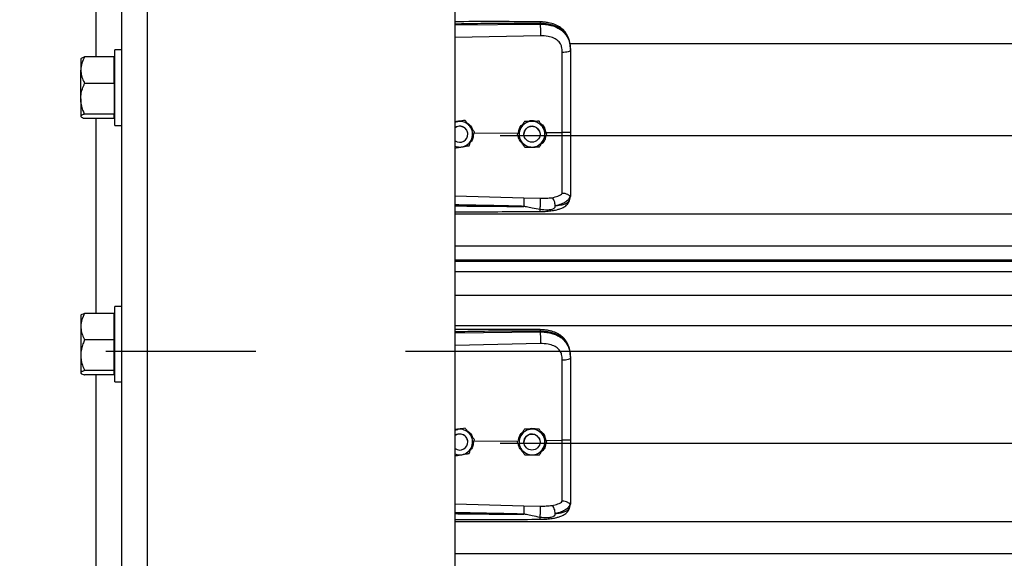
# Model space of a CAD drawing. Header units: inches. Extents: x 170 to 284, y 215 to 248.
# Tile 540 of 656: x 202.21 to 202.867, y 241.014 to 241.373. Entities that reach past the tile are written whole.
import ezdxf

# ---------------------------------------------------------------- set-up
doc = ezdxf.new("R2010")
doc.units = ezdxf.units.IN
doc.header["$LTSCALE"] = 0.25
doc.header["$MEASUREMENT"] = 0
doc.linetypes.add('CENTER', pattern=[2, 1.25, -0.25, 0.25, -0.25])
doc.layers.add('LH FRONT OF HOOD', color=7, linetype='Continuous')
doc.layers.add('SECTION CUTS', color=6, linetype='CENTER')

msp = doc.modelspace()

# ---------------------------------------------------------------- linework, layer by layer
at = {"layer": 'LH FRONT OF HOOD'}
for p, q in [((202.27776, 239.82111), (202.27776, 244.08159)), ((202.29488, 239.82111), (202.29488, 244.03279)), ((202.50032, 239.82111), (202.50032, 244.02156)), ((202.26064, 241.34827), (202.26064, 241.47839)), ((202.50032, 241.36962), (202.55717, 241.37015)), ((202.55717, 241.37015), (202.55717, 241.37057)), ((202.55727, 241.36237), (202.50032, 241.36116)), ((202.27776, 241.35288), (202.27317, 241.35288)), ((202.27317, 241.30258), (202.27317, 241.35288)), ((202.57687, 241.35729), (206.45609, 241.35729)), ((202.57737, 241.35323), (202.57737, 241.35274)), ((202.25059, 241.34721), (202.2504, 241.34699)), ((202.2504, 241.34699), (202.2504, 241.33945)), ((202.27262, 241.34827), (202.25297, 241.34827)), ((202.27262, 241.33945), (202.27262, 241.34827)), ((202.27317, 241.34699), (202.27262, 241.34699)), ((202.2504, 241.32035), (202.2504, 241.33945)), ((202.27262, 241.33062), (202.27262, 241.33945)), ((202.27262, 241.33062), (202.25297, 241.33062)), ((202.27262, 241.33062), (202.27262, 241.32035)), ((202.2504, 241.32035), (202.2504, 241.30863)), ((202.27262, 241.32035), (202.27262, 241.31008)), ((202.2504, 241.30863), (202.2504, 241.30847)), ((202.2504, 241.30847), (202.25059, 241.30825)), ((202.27262, 241.31008), (202.25297, 241.31008)), ((202.27262, 241.30719), (202.25297, 241.30719)), ((202.26064, 241.17707), (202.26064, 241.30719)), ((202.27262, 241.30863), (202.27262, 241.31008)), ((202.27262, 241.30719), (202.27262, 241.30863)), ((202.27262, 241.30847), (202.27317, 241.30847)), ((202.5021, 241.30509), (202.50032, 241.3048)), ((202.50698, 241.30589), (202.50605, 241.30573)), ((202.50698, 241.30588), (202.50698, 241.30589)), ((202.54662, 241.30513), (202.54662, 241.30513)), ((202.5565, 241.30527), (202.5565, 241.30528)), ((202.27317, 241.30258), (202.27776, 241.30258)), ((202.50882, 241.29664), (202.50882, 241.29664)), ((202.51286, 241.29725), (202.54256, 241.29753)), ((202.51323, 241.29823), (202.51323, 241.29823)), ((202.53049, 241.2959), (206.50248, 241.2959)), ((202.5418, 241.29649), (202.5418, 241.29649)), ((202.54634, 241.29664), (202.54634, 241.29664)), ((202.55704, 241.29664), (202.55704, 241.29664)), ((202.561, 241.29771), (202.57191, 241.29781)), ((202.56157, 241.29679), (202.56157, 241.29679)), ((202.50032, 241.25548), (202.54626, 241.25415)), ((202.54626, 241.25415), (202.55725, 241.25389)), ((202.57703, 241.25318), (202.57737, 241.25516)), ((202.57737, 241.25569), (202.57737, 241.25516)), ((202.50032, 241.24351), (206.53264, 241.24351)), ((202.50032, 241.22213), (206.53264, 241.22213)), ((206.53264, 241.21265), (202.50032, 241.21265)), ((202.50032, 241.21201), (206.53264, 241.21201)), ((202.50032, 241.20499), (206.53264, 241.20499)), ((202.50032, 241.18931), (206.53264, 241.18931)), ((202.27776, 241.18167), (202.27317, 241.18167)), ((202.27317, 241.13137), (202.27317, 241.18167)), ((202.25059, 241.17601), (202.2504, 241.17578)), ((202.2504, 241.17578), (202.2504, 241.16824)), ((202.27262, 241.17707), (202.25297, 241.17707)), ((202.27262, 241.16824), (202.27262, 241.17707)), ((202.27317, 241.17578), (202.27262, 241.17578)), ((202.2504, 241.16824), (202.2504, 241.14915)), ((202.27262, 241.15942), (202.27262, 241.16824)), ((202.50032, 241.16892), (206.53264, 241.16892)), ((202.50032, 241.16417), (202.55717, 241.16471)), ((202.55717, 241.16471), (202.55717, 241.16512)), ((202.27262, 241.15942), (202.25297, 241.15942)), ((202.27262, 241.14915), (202.27262, 241.15942)), ((202.55727, 241.15692), (202.50032, 241.15571)), ((202.2504, 241.14915), (202.2504, 241.13743)), ((202.27262, 241.13887), (202.27262, 241.14915)), ((202.57687, 241.15184), (206.45609, 241.15184)), ((202.57737, 241.14778), (202.57737, 241.1473)), ((202.2504, 241.13743), (202.2504, 241.13726)), ((202.2504, 241.13726), (202.25059, 241.13704)), ((202.27262, 241.13887), (202.25297, 241.13887)), ((202.27262, 241.13598), (202.25297, 241.13598)), ((202.26064, 241.00586), (202.26064, 241.13598)), ((202.27262, 241.13743), (202.27262, 241.13887)), ((202.27262, 241.13598), (202.27262, 241.13743)), ((202.27262, 241.13726), (202.27317, 241.13726)), ((202.27317, 241.13137), (202.27776, 241.13137)), ((202.5021, 241.09964), (202.50032, 241.09935)), ((202.50698, 241.10044), (202.50605, 241.10029)), ((202.50698, 241.10044), (202.50698, 241.10044)), ((202.54662, 241.09968), (202.54662, 241.09968)), ((202.5565, 241.09983), (202.5565, 241.09983)), ((202.50882, 241.09119), (202.50882, 241.09119)), ((202.51286, 241.0918), (202.54256, 241.09208)), ((202.51323, 241.09278), (202.51323, 241.09278)), ((202.53049, 241.09045), (206.50248, 241.09045)), ((202.5418, 241.09105), (202.5418, 241.09105)), ((202.54634, 241.09119), (202.54634, 241.09119)), ((202.55704, 241.09119), (202.55704, 241.09119)), ((202.561, 241.09226), (202.57191, 241.09237)), ((202.56157, 241.09134), (202.56157, 241.09134)), ((202.50032, 241.05004), (202.54626, 241.04871)), ((202.54626, 241.04871), (202.55725, 241.04844)), ((202.57703, 241.04773), (202.57737, 241.04971)), ((202.57737, 241.05024), (202.57737, 241.04971)), ((202.50032, 241.03807), (206.53264, 241.03807)), ((202.50032, 241.01669), (206.53264, 241.01669))]:
    msp.add_line(p, q, dxfattribs=at)
at = {"layer": 'LH FRONT OF HOOD', "flags": 128}
for points in [[(202.57737, 241.35274), (202.57726, 241.35245), (202.57695, 241.35216), (202.57645, 241.3519), (202.57578, 241.35167), (202.57495, 241.35147), (202.57401, 241.35133), (202.57298, 241.35123), (202.57191, 241.35119)], [(202.50032, 241.3046), (202.50101, 241.30484), (202.5021, 241.30509)], [(202.55628, 241.29939), (202.55688, 241.29791), (202.55704, 241.29664)], [(202.57737, 241.1473), (202.57726, 241.147), (202.57695, 241.14671), (202.57645, 241.14645), (202.57578, 241.14622), (202.57495, 241.14603), (202.57401, 241.14588), (202.57298, 241.14579), (202.57191, 241.14575)], [(202.50032, 241.09915), (202.50101, 241.09939), (202.5021, 241.09964)], [(202.55628, 241.09394), (202.55688, 241.09246), (202.55704, 241.09119)]]:
    msp.add_lwpolyline(points, dxfattribs=at)
at = {"layer": 'LH FRONT OF HOOD'}
for centre in [(202.55169, 241.29664), (202.55169, 241.09119)]:
    msp.add_circle(centre, 0.00535, dxfattribs=at)
for centre, radius, start, end in [((202.50347, 241.29664), 0.00856, 39.24773, 99.24773), ((202.55169, 241.29664), 0.00856, 90.85968, 150.85968), ((202.55169, 241.29664), 0.00856, 30.85968, 90.85968), ((202.50347, 241.29664), 0.00535, 39.24773, 126.0719), ((202.50347, 241.29664), 0.00535, 300.00974, 126.0719), ((202.50347, 241.29664), 0.00535, 0, 39.24773), ((202.50347, 241.29664), 0.00856, 339.24773, 39.24773), ((202.55169, 241.29664), 0.00856, 150.85968, 210.85968), ((202.55169, 241.29664), 0.00535, 30.85968, 180), ((202.55169, 241.29664), 0.00856, 330.85968, 30.85968), ((202.50347, 241.29664), 0.00535, 233.9281, 300.00974), ((202.50347, 241.29664), 0.00856, 279.24773, 339.24773), ((202.55169, 241.29664), 0.00856, 210.85968, 270.85968), ((202.55169, 241.29664), 0.00856, 270.85968, 330.85968), ((202.50347, 241.29664), 0.00856, 248.40768, 279.24773), ((202.50347, 241.09119), 0.00535, 39.24773, 126.0719), ((202.50347, 241.09119), 0.00535, 300.00974, 126.0719), ((202.50347, 241.09119), 0.00856, 39.24773, 99.24773), ((202.50347, 241.09119), 0.00535, 0, 39.24773), ((202.50347, 241.09119), 0.00856, 339.24773, 39.24773), ((202.55169, 241.09119), 0.00856, 150.85968, 210.85968), ((202.55169, 241.09119), 0.00856, 90.85968, 150.85968), ((202.55169, 241.09119), 0.00535, 30.85968, 180), ((202.55169, 241.09119), 0.00856, 30.85968, 90.85968), ((202.55169, 241.09119), 0.00856, 330.85968, 30.85968), ((202.50347, 241.09119), 0.00856, 279.24773, 339.24773), ((202.50347, 241.09119), 0.00535, 233.9281, 300.00974), ((202.50347, 241.09119), 0.00856, 248.40768, 279.24773), ((202.55169, 241.09119), 0.00856, 210.85968, 270.85968), ((202.55169, 241.09119), 0.00856, 270.85968, 330.85968)]:
    msp.add_arc(centre, radius, start, end, dxfattribs=at)
for points, knots in [([(202.55715, 241.37166), (202.54794, 241.37173), (202.52985, 241.37186), (202.5109, 241.3718), (202.50118, 241.37175), (202.50032, 241.37174)], [0, 0, 0, 0, 0.486583, 0.954841, 1, 1, 1, 1]), ([(202.55717, 241.37057), (202.55087, 241.37061), (202.53763, 241.37069), (202.51868, 241.37051), (202.50604, 241.37029), (202.50032, 241.37019)], [0, 0, 0, 0, 0.33267, 0.698436, 1, 1, 1, 1]), ([(202.57728, 241.35527), (202.57716, 241.35634), (202.57695, 241.35828), (202.5762, 241.3608), (202.57534, 241.36271), (202.57427, 241.36446), (202.57295, 241.36605), (202.57148, 241.36735), (202.57011, 241.36831), (202.56867, 241.36914), (202.56629, 241.37021), (202.56335, 241.37102), (202.56004, 241.37155), (202.55815, 241.37162), (202.55715, 241.37166)], [0, 0, 0, 0, 0.108447, 0.196305, 0.269183, 0.327997, 0.41496, 0.491641, 0.538976, 0.594191, 0.669415, 0.814855, 0.902261, 1, 1, 1, 1]), ([(202.55715, 241.37164), (202.55715, 241.37165), (202.55716, 241.37166), (202.55716, 241.37155), (202.55717, 241.37125), (202.55717, 241.37084), (202.55717, 241.37057)], [0, 0, 0, 0, 0.097876, 0.335386, 0.567961, 1, 1, 1, 1]), ([(202.57737, 241.35323), (202.5773, 241.35459), (202.57719, 241.35715), (202.57622, 241.36064), (202.57493, 241.36305), (202.57356, 241.36475), (202.57248, 241.3658), (202.57142, 241.36663), (202.57043, 241.36729), (202.5692, 241.36798), (202.5676, 241.36871), (202.56494, 241.36961), (202.5614, 241.37037), (202.5585, 241.37051), (202.55717, 241.37057)], [0, 0, 0, 0, 0.130716, 0.246761, 0.357793, 0.417097, 0.479148, 0.517715, 0.55909, 0.603295, 0.663348, 0.735369, 0.879208, 1, 1, 1, 1]), ([(202.55717, 241.37015), (202.55719, 241.36958), (202.55724, 241.36838), (202.55728, 241.36616), (202.55729, 241.36398), (202.55728, 241.36289), (202.55727, 241.36237)], [0, 0, 0, 0, 0.240694, 0.5, 0.759306, 1, 1, 1, 1]), ([(202.55717, 241.37015), (202.55837, 241.37012), (202.5608, 241.37006), (202.56413, 241.36944), (202.56711, 241.3685), (202.56964, 241.36728), (202.57189, 241.36574), (202.57375, 241.3639), (202.57524, 241.36177), (202.57641, 241.35921), (202.57721, 241.35614), (202.57731, 241.35388), (202.57737, 241.35274)], [0, 0, 0, 0, 0.109401, 0.222347, 0.315179, 0.410223, 0.501275, 0.594601, 0.683449, 0.774533, 0.885821, 1, 1, 1, 1]), ([(202.57148, 241.35513), (202.57148, 241.35513), (202.57138, 241.35549), (202.57089, 241.35689), (202.56935, 241.3591), (202.56628, 241.361), (202.56217, 241.36221), (202.55901, 241.36231), (202.55727, 241.36237)], [0, 0, 0, 0, 0.000004, 0.065095, 0.26167, 0.475311, 0.709366, 1, 1, 1, 1]), ([(202.57191, 241.35119), (202.57184, 241.35252), (202.57177, 241.35384), (202.57148, 241.35513), (202.57148, 241.35513)], [0, 0, 0, 0, 0.99998, 1, 1, 1, 1]), ([(202.57191, 241.29781), (202.57191, 241.29781), (202.57191, 241.3012), (202.57191, 241.30825), (202.57191, 241.31892), (202.57191, 241.3298), (202.57191, 241.34058), (202.57191, 241.34766), (202.57191, 241.35119)], [0, 0, 0, 0, 0.000001, 0.187792, 0.390844, 0.593896, 0.796948, 1, 1, 1, 1]), ([(202.57737, 241.35274), (202.57737, 241.34911), (202.57737, 241.34184), (202.57737, 241.33076), (202.57737, 241.31958), (202.57737, 241.30861), (202.57737, 241.30136), (202.57737, 241.29788)], [0, 0, 0, 0, 0.202757, 0.406104, 0.60886, 0.812207, 1, 1, 1, 1]), ([(202.25297, 241.34827), (202.25229, 241.3469), (202.25092, 241.34411), (202.2504, 241.34106), (202.2504, 241.33949), (202.2504, 241.33945)], [0, 0, 0, 0, 0.484341, 0.986328, 1, 1, 1, 1]), ([(202.25066, 241.34716), (202.25071, 241.34725), (202.25089, 241.34755), (202.25185, 241.34792), (202.25271, 241.34819), (202.25297, 241.34827)], [0, 0, 0, 0, 0.237471, 0.77815, 1, 1, 1, 1]), ([(202.2504, 241.33945), (202.25049, 241.33821), (202.25069, 241.3357), (202.25185, 241.33277), (202.25271, 241.33111), (202.25297, 241.33062)], [0, 0, 0, 0, 0.4062906, 0.8272664, 1, 1, 1, 1]), ([(202.2504, 241.32035), (202.2504, 241.32059), (202.25042, 241.32213), (202.25084, 241.325), (202.25187, 241.32817), (202.25269, 241.33002), (202.25297, 241.33062)], [0, 0, 0, 0, 0.066532, 0.435283, 0.814551, 1, 1, 1, 1]), ([(202.25297, 241.31008), (202.25258, 241.31095), (202.25168, 241.31301), (202.25064, 241.31644), (202.25048, 241.31904), (202.2504, 241.32035)], [0, 0, 0, 0, 0.26546, 0.628076, 1, 1, 1, 1]), ([(202.25297, 241.31008), (202.25229, 241.30985), (202.25092, 241.3094), (202.2504, 241.3089), (202.2504, 241.30864), (202.2504, 241.30863)], [0, 0, 0, 0, 0.484341, 0.986328, 1, 1, 1, 1]), ([(202.2504, 241.30863), (202.25049, 241.30843), (202.25069, 241.30802), (202.25185, 241.30754), (202.25271, 241.30727), (202.25297, 241.30719)], [0, 0, 0, 0, 0.406291, 0.827266, 1, 1, 1, 1]), ([(202.50032, 241.30492), (202.50116, 241.3052), (202.50257, 241.30567), (202.50404, 241.30555), (202.50464, 241.30551)], [0, 0, 0, 0, 0.5943977, 1, 1, 1, 1]), ([(202.50698, 241.30588), (202.5063, 241.30577), (202.50493, 241.30555), (202.50327, 241.30528), (202.50232, 241.30513), (202.5021, 241.30509)], [0, 0, 0, 0, 0.4299704, 0.8700602, 1, 1, 1, 1]), ([(202.5101, 241.30206), (202.50998, 241.30221), (202.50901, 241.30339), (202.50795, 241.30469), (202.50707, 241.30577), (202.50698, 241.30589)], [0, 0, 0, 0, 0.115647, 0.904534, 1, 1, 1, 1]), ([(202.5101, 241.30206), (202.50998, 241.30221), (202.50901, 241.30339), (202.50795, 241.30469), (202.50707, 241.30577), (202.50698, 241.30588)], [0, 0, 0, 0, 0.115647, 0.904534, 1, 1, 1, 1]), ([(202.54662, 241.30513), (202.54628, 241.30453), (202.54561, 241.30332), (202.54479, 241.30185), (202.54432, 241.301), (202.54421, 241.30081)], [0, 0, 0, 0, 0.42997, 0.87006, 1, 1, 1, 1]), ([(202.54662, 241.30513), (202.54628, 241.30453), (202.54561, 241.30332), (202.54479, 241.30185), (202.54432, 241.301), (202.54421, 241.30081)], [0, 0, 0, 0, 0.42997, 0.87006, 1, 1, 1, 1]), ([(202.55156, 241.3052), (202.55029, 241.30518), (202.54859, 241.30516), (202.54701, 241.30513), (202.54662, 241.30513)], [0, 0, 0, 0, 0.749773, 1, 1, 1, 1]), ([(202.55156, 241.3052), (202.55029, 241.30518), (202.54859, 241.30516), (202.54701, 241.30513), (202.54662, 241.30513)], [0, 0, 0, 0, 0.749773, 1, 1, 1, 1]), ([(202.54876, 241.30516), (202.54933, 241.30537), (202.55051, 241.30582), (202.55256, 241.30587), (202.55389, 241.30546), (202.55461, 241.30525)], [0, 0, 0, 0, 0.30274, 0.628644, 1, 1, 1, 1]), ([(202.5565, 241.30528), (202.55581, 241.30527), (202.55443, 241.30525), (202.55274, 241.30522), (202.55178, 241.30521), (202.55156, 241.3052)], [0, 0, 0, 0, 0.42997, 0.87006, 1, 1, 1, 1]), ([(202.5565, 241.30527), (202.55581, 241.30526), (202.55443, 241.30524), (202.55274, 241.30522), (202.55178, 241.3052), (202.55156, 241.3052)], [0, 0, 0, 0, 0.42997, 0.87006, 1, 1, 1, 1]), ([(202.55903, 241.30103), (202.55893, 241.3012), (202.55815, 241.30251), (202.55729, 241.30395), (202.55658, 241.30515), (202.5565, 241.30528)], [0, 0, 0, 0, 0.115647, 0.904534, 1, 1, 1, 1]), ([(202.55903, 241.30103), (202.55893, 241.3012), (202.55815, 241.30251), (202.55729, 241.30395), (202.55658, 241.30515), (202.5565, 241.30527)], [0, 0, 0, 0, 0.115647, 0.904534, 1, 1, 1, 1]), ([(202.50825, 241.30419), (202.5089, 241.30376), (202.51039, 241.30278), (202.51169, 241.30105), (202.51197, 241.29981), (202.51202, 241.29956)], [0, 0, 0, 0, 0.381422, 0.875754, 1, 1, 1, 1]), ([(202.51323, 241.29823), (202.51297, 241.29855), (202.51197, 241.29978), (202.51089, 241.30109), (202.5101, 241.30206)], [0, 0, 0, 0, 0.264307, 1, 1, 1, 1]), ([(202.51323, 241.29823), (202.51297, 241.29855), (202.51197, 241.29978), (202.51089, 241.30109), (202.5101, 241.30206)], [0, 0, 0, 0, 0.264307, 1, 1, 1, 1]), ([(202.54421, 241.30081), (202.54359, 241.2997), (202.54276, 241.29822), (202.54199, 241.29684), (202.5418, 241.29649)], [0, 0, 0, 0, 0.7497734, 1, 1, 1, 1]), ([(202.54421, 241.30081), (202.54359, 241.2997), (202.54276, 241.29822), (202.54199, 241.29684), (202.5418, 241.29649)], [0, 0, 0, 0, 0.749773, 1, 1, 1, 1]), ([(202.54272, 241.29814), (202.54288, 241.29889), (202.54326, 241.30065), (202.54439, 241.30249), (202.54543, 241.30322), (202.54563, 241.30336)], [0, 0, 0, 0, 0.377677, 0.881161, 1, 1, 1, 1]), ([(202.55737, 241.30381), (202.55762, 241.30366), (202.55875, 241.30298), (202.56023, 241.30088), (202.56073, 241.29879), (202.561, 241.29771)], [0, 0, 0, 0, 0.117443, 0.542782, 1, 1, 1, 1]), ([(202.56157, 241.29679), (202.56136, 241.29715), (202.56054, 241.2985), (202.55967, 241.29996), (202.55903, 241.30103)], [0, 0, 0, 0, 0.264307, 1, 1, 1, 1]), ([(202.56157, 241.29679), (202.56136, 241.29715), (202.56054, 241.29851), (202.55967, 241.29996), (202.55903, 241.30103)], [0, 0, 0, 0, 0.264307, 1, 1, 1, 1]), ([(202.50973, 241.28899), (202.50997, 241.28963), (202.51046, 241.29092), (202.51106, 241.2925), (202.5114, 241.2934), (202.51148, 241.29361)], [0, 0, 0, 0, 0.42997, 0.87006, 1, 1, 1, 1]), ([(202.51256, 241.29647), (202.51249, 241.29565), (202.51233, 241.29389), (202.51148, 241.29208), (202.51069, 241.29138), (202.5106, 241.2913)], [0, 0, 0, 0, 0.439592, 0.936516, 1, 1, 1, 1]), ([(202.51148, 241.29361), (202.51193, 241.2948), (202.51253, 241.29638), (202.51309, 241.29786), (202.51323, 241.29823)], [0, 0, 0, 0, 0.749773, 1, 1, 1, 1]), ([(202.54434, 241.29225), (202.54424, 241.29242), (202.54345, 241.29373), (202.54259, 241.29517), (202.54188, 241.29636), (202.5418, 241.29649)], [0, 0, 0, 0, 0.115647, 0.904534, 1, 1, 1, 1]), ([(202.54562, 241.29011), (202.54497, 241.29077), (202.54362, 241.29214), (202.54272, 241.29401), (202.54267, 241.29502), (202.54267, 241.29504)], [0, 0, 0, 0, 0.479701, 0.993135, 1, 1, 1, 1]), ([(202.54687, 241.28801), (202.54666, 241.28837), (202.54585, 241.28972), (202.54498, 241.29118), (202.54434, 241.29225)], [0, 0, 0, 0, 0.264307, 1, 1, 1, 1]), ([(202.55676, 241.28816), (202.55709, 241.28875), (202.55776, 241.28996), (202.55858, 241.29144), (202.55906, 241.29228), (202.55916, 241.29247)], [0, 0, 0, 0, 0.42997, 0.87006, 1, 1, 1, 1]), ([(202.56089, 241.29557), (202.56078, 241.29486), (202.56051, 241.29319), (202.55936, 241.29126), (202.55823, 241.29041), (202.55786, 241.29014)], [0, 0, 0, 0, 0.335649, 0.786425, 1, 1, 1, 1]), ([(202.55916, 241.29247), (202.55978, 241.29358), (202.56061, 241.29507), (202.56138, 241.29644), (202.56157, 241.29679)], [0, 0, 0, 0, 0.7497734, 1, 1, 1, 1]), ([(202.57737, 241.29788), (202.57729, 241.29787), (202.57712, 241.29785), (202.57587, 241.29782), (202.57407, 241.2978), (202.57263, 241.29781), (202.57191, 241.29781)], [0, 0, 0, 0, 0.250001, 0.500001, 0.750001, 1, 1, 1, 1]), ([(202.57191, 241.25712), (202.57191, 241.25738), (202.57191, 241.25896), (202.57191, 241.26239), (202.57191, 241.26799), (202.57191, 241.27443), (202.57191, 241.28166), (202.57191, 241.28953), (202.57191, 241.29506), (202.57191, 241.29781), (202.57191, 241.29781)], [0, 0, 0, 0, 0.031558, 0.189146, 0.346734, 0.504328, 0.661923, 0.83096, 0.999998, 1, 1, 1, 1]), ([(202.57737, 241.29788), (202.57737, 241.29485), (202.57737, 241.28867), (202.57737, 241.27988), (202.57737, 241.27172), (202.57737, 241.26514), (202.57737, 241.25975), (202.57737, 241.25705), (202.57737, 241.25569)], [0, 0, 0, 0, 0.187091, 0.380392, 0.555876, 0.736448, 0.867195, 1, 1, 1, 1]), ([(202.50032, 241.28746), (202.50088, 241.28755), (202.50214, 241.28775), (202.50368, 241.288), (202.50463, 241.28816), (202.50485, 241.28819)], [0, 0, 0, 0, 0.38442, 0.859677, 1, 1, 1, 1]), ([(202.50485, 241.28819), (202.50611, 241.2884), (202.50778, 241.28867), (202.50934, 241.28892), (202.50973, 241.28899)], [0, 0, 0, 0, 0.749773, 1, 1, 1, 1]), ([(202.54687, 241.28801), (202.54756, 241.28802), (202.54894, 241.28804), (202.55063, 241.28806), (202.55159, 241.28808), (202.55181, 241.28808)], [0, 0, 0, 0, 0.42997, 0.87006, 1, 1, 1, 1]), ([(202.55396, 241.28811), (202.55386, 241.28808), (202.55309, 241.28778), (202.55179, 241.28772), (202.55069, 241.28797), (202.55029, 241.28806)], [0, 0, 0, 0, 0.0816716, 0.6734623, 1, 1, 1, 1]), ([(202.55181, 241.28808), (202.55309, 241.2881), (202.55478, 241.28813), (202.55636, 241.28815), (202.55676, 241.28816)], [0, 0, 0, 0, 0.749773, 1, 1, 1, 1]), ([(202.54626, 241.25415), (202.54627, 241.25391), (202.54628, 241.25355), (202.54627, 241.25268), (202.54627, 241.25191), (202.54625, 241.25105), (202.54623, 241.24989), (202.5462, 241.24905), (202.54618, 241.2485)], [0, 0, 0, 0, 0.239451, 0.368346, 0.499976, 0.631611, 0.760516, 1, 1, 1, 1]), ([(202.55711, 241.24507), (202.5586, 241.2451), (202.56138, 241.24517), (202.56512, 241.24559), (202.56799, 241.24615), (202.57009, 241.24676), (202.57168, 241.24737), (202.57305, 241.24806), (202.57433, 241.24895), (202.57545, 241.25002), (202.57647, 241.25144), (202.57682, 241.25254), (202.57701, 241.25313)], [0, 0, 0, 0, 0.169691, 0.317141, 0.442436, 0.538436, 0.608329, 0.684096, 0.742678, 0.815168, 0.901564, 1, 1, 1, 1]), ([(202.55716, 241.24632), (202.55718, 241.24656), (202.55721, 241.24707), (202.55725, 241.24808), (202.55729, 241.24927), (202.55731, 241.25054), (202.55732, 241.25174), (202.55731, 241.25274), (202.55728, 241.25348), (202.55726, 241.25376), (202.55725, 241.25389)], [0, 0, 0, 0, 0.1098512, 0.2317256, 0.3631777, 0.5, 0.6368223, 0.7682744, 0.8901488, 1, 1, 1, 1]), ([(202.55725, 241.25389), (202.5586, 241.25388), (202.5613, 241.25387), (202.56381, 241.25415), (202.56506, 241.2543)], [0, 0, 0, 0, 0.500392, 1, 1, 1, 1]), ([(202.56507, 241.2543), (202.56645, 241.25459), (202.56853, 241.25502), (202.57071, 241.25606), (202.57151, 241.25677), (202.57191, 241.25712)], [0, 0, 0, 0, 0.490199, 0.7438847, 1, 1, 1, 1]), ([(202.56716, 241.2489), (202.56714, 241.24943), (202.56709, 241.25053), (202.56661, 241.25219), (202.56591, 241.25358), (202.56534, 241.25406), (202.56507, 241.2543)], [0, 0, 0, 0, 0.240562, 0.499746, 0.759069, 1, 1, 1, 1]), ([(202.57717, 241.25544), (202.5769, 241.25472), (202.57633, 241.25323), (202.57428, 241.2514), (202.57129, 241.24984), (202.56856, 241.24922), (202.56716, 241.2489)], [0, 0, 0, 0, 0.230526, 0.473488, 0.729738, 1, 1, 1, 1]), ([(202.56717, 241.2489), (202.56771, 241.24896), (202.56902, 241.24909), (202.57042, 241.24932), (202.57137, 241.24951), (202.5726, 241.24979), (202.57429, 241.25036), (202.57611, 241.25148), (202.57672, 241.2526), (202.57703, 241.25318)], [0, 0, 0, 0, 0.109188, 0.260819, 0.307798, 0.335524, 0.562789, 0.774954, 1, 1, 1, 1]), ([(202.57717, 241.25544), (202.57712, 241.25543), (202.57702, 241.25541), (202.57673, 241.2556), (202.57626, 241.25593), (202.57539, 241.25651), (202.57391, 241.25713), (202.57257, 241.25712), (202.57191, 241.25712)], [0, 0, 0, 0, 0.1136769, 0.2333502, 0.3620694, 0.5019164, 0.7557449, 1, 1, 1, 1]), ([(202.57737, 241.25569), (202.57737, 241.25569), (202.57737, 241.25568), (202.57736, 241.25557), (202.57726, 241.25549), (202.57717, 241.25542)], [0, 0, 0, 0, 0.011935, 0.118982, 1, 1, 1, 1]), ([(202.54618, 241.2485), (202.54228, 241.2486), (202.53401, 241.24881), (202.5209, 241.24909), (202.50995, 241.2493), (202.50294, 241.24943), (202.50076, 241.24947), (202.50032, 241.24947)], [0, 0, 0, 0, 0.25516, 0.541071, 0.857735, 0.971288, 1, 1, 1, 1]), ([(202.50032, 241.24883), (202.50292, 241.2488), (202.50799, 241.24873), (202.51555, 241.24865), (202.5232, 241.24858), (202.53096, 241.24853), (202.53868, 241.2485), (202.54372, 241.2485), (202.54618, 241.2485)], [0, 0, 0, 0, 0.169941, 0.331425, 0.494842, 0.670531, 0.838916, 1, 1, 1, 1]), ([(202.55716, 241.24632), (202.55538, 241.24667), (202.55232, 241.24726), (202.54889, 241.24798), (202.54715, 241.24834), (202.54665, 241.24844), (202.5465, 241.24846), (202.54645, 241.24847)], [0, 0, 0, 0, 0.50228, 0.861696, 0.958427, 0.986103, 1, 1, 1, 1]), ([(202.55711, 241.24509), (202.55711, 241.24508), (202.55712, 241.24502), (202.55713, 241.24521), (202.55715, 241.24553), (202.55715, 241.24597), (202.55716, 241.24626), (202.55716, 241.24632)], [0, 0, 0, 0, 0.0343673, 0.3245666, 0.621015, 0.9174633, 1, 1, 1, 1]), ([(202.56717, 241.2489), (202.56709, 241.24852), (202.56699, 241.24801), (202.56661, 241.24741), (202.56619, 241.24698), (202.56539, 241.24653), (202.56391, 241.24617), (202.56115, 241.24593), (202.55876, 241.24617), (202.55716, 241.24632)], [0, 0, 0, 0, 0.100127, 0.139586, 0.189714, 0.258234, 0.369736, 0.580348, 1, 1, 1, 1]), ([(202.50032, 241.24493), (202.50399, 241.24493), (202.51546, 241.24493), (202.53439, 241.24496), (202.54966, 241.24503), (202.55711, 241.24507)], [0, 0, 0, 0, 0.1936599, 0.6060178, 1, 1, 1, 1]), ([(202.25297, 241.17707), (202.25229, 241.1757), (202.25092, 241.1729), (202.2504, 241.16985), (202.2504, 241.16828), (202.2504, 241.16824)], [0, 0, 0, 0, 0.484341, 0.986328, 1, 1, 1, 1]), ([(202.25066, 241.17595), (202.25071, 241.17604), (202.25089, 241.17634), (202.25185, 241.17671), (202.25271, 241.17699), (202.25297, 241.17707)], [0, 0, 0, 0, 0.237471, 0.77815, 1, 1, 1, 1]), ([(202.2504, 241.16824), (202.25049, 241.16701), (202.25069, 241.16449), (202.25185, 241.16157), (202.25271, 241.1599), (202.25297, 241.15942)], [0, 0, 0, 0, 0.406291, 0.827266, 1, 1, 1, 1]), ([(202.55715, 241.16621), (202.54794, 241.16628), (202.52985, 241.16641), (202.5109, 241.16635), (202.50118, 241.1663), (202.50032, 241.1663)], [0, 0, 0, 0, 0.486583, 0.954841, 1, 1, 1, 1]), ([(202.55717, 241.16512), (202.55087, 241.16516), (202.53763, 241.16524), (202.51868, 241.16506), (202.50604, 241.16484), (202.50032, 241.16474)], [0, 0, 0, 0, 0.33267, 0.698436, 1, 1, 1, 1]), ([(202.57728, 241.14983), (202.57716, 241.1509), (202.57695, 241.15284), (202.5762, 241.15535), (202.57534, 241.15726), (202.57427, 241.15902), (202.57295, 241.1606), (202.57148, 241.1619), (202.57011, 241.16286), (202.56867, 241.16369), (202.56629, 241.16476), (202.56335, 241.16557), (202.56004, 241.1661), (202.55815, 241.16617), (202.55715, 241.16621)], [0, 0, 0, 0, 0.108447, 0.196305, 0.269183, 0.327997, 0.41496, 0.491641, 0.538976, 0.594191, 0.669415, 0.814855, 0.902261, 1, 1, 1, 1]), ([(202.55715, 241.16619), (202.55715, 241.1662), (202.55716, 241.16621), (202.55716, 241.1661), (202.55717, 241.1658), (202.55717, 241.16539), (202.55717, 241.16512)], [0, 0, 0, 0, 0.097876, 0.335386, 0.567961, 1, 1, 1, 1]), ([(202.57737, 241.14778), (202.5773, 241.14914), (202.57719, 241.1517), (202.57622, 241.15519), (202.57493, 241.1576), (202.57356, 241.15931), (202.57248, 241.16035), (202.57142, 241.16118), (202.57043, 241.16184), (202.5692, 241.16253), (202.5676, 241.16326), (202.56494, 241.16417), (202.5614, 241.16493), (202.5585, 241.16506), (202.55717, 241.16512)], [0, 0, 0, 0, 0.130716, 0.246761, 0.357793, 0.417097, 0.479148, 0.517715, 0.55909, 0.603295, 0.663348, 0.735369, 0.879208, 1, 1, 1, 1]), ([(202.55717, 241.16471), (202.55719, 241.16413), (202.55724, 241.16294), (202.55728, 241.16071), (202.55729, 241.15853), (202.55728, 241.15744), (202.55727, 241.15692)], [0, 0, 0, 0, 0.240694, 0.5, 0.759306, 1, 1, 1, 1]), ([(202.55717, 241.16471), (202.55837, 241.16468), (202.5608, 241.16461), (202.56413, 241.16399), (202.56711, 241.16305), (202.56964, 241.16184), (202.57189, 241.16029), (202.57375, 241.15845), (202.57524, 241.15632), (202.57641, 241.15376), (202.57721, 241.15069), (202.57731, 241.14844), (202.57737, 241.1473)], [0, 0, 0, 0, 0.109401, 0.222347, 0.315179, 0.410223, 0.501275, 0.594601, 0.683449, 0.774533, 0.885821, 1, 1, 1, 1]), ([(202.25297, 241.15942), (202.25258, 241.15855), (202.25168, 241.15649), (202.25064, 241.15306), (202.25048, 241.15046), (202.2504, 241.14915)], [0, 0, 0, 0, 0.26546, 0.628076, 1, 1, 1, 1]), ([(202.57148, 241.14968), (202.57148, 241.14968), (202.57138, 241.15004), (202.57089, 241.15145), (202.56935, 241.15365), (202.56628, 241.15555), (202.56217, 241.15676), (202.55901, 241.15686), (202.55727, 241.15692)], [0, 0, 0, 0, 0.000004, 0.065095, 0.26167, 0.475311, 0.709366, 1, 1, 1, 1]), ([(202.2504, 241.14915), (202.2504, 241.14891), (202.25042, 241.14737), (202.25084, 241.1445), (202.25187, 241.14132), (202.25269, 241.13948), (202.25297, 241.13887)], [0, 0, 0, 0, 0.066532, 0.435283, 0.814551, 1, 1, 1, 1]), ([(202.57191, 241.14575), (202.57184, 241.14707), (202.57177, 241.1484), (202.57148, 241.14968), (202.57148, 241.14968)], [0, 0, 0, 0, 0.99998, 1, 1, 1, 1]), ([(202.57737, 241.1473), (202.57737, 241.14367), (202.57737, 241.13639), (202.57737, 241.12531), (202.57737, 241.11413), (202.57737, 241.10316), (202.57737, 241.09591), (202.57737, 241.09243)], [0, 0, 0, 0, 0.202757, 0.406104, 0.60886, 0.812207, 1, 1, 1, 1]), ([(202.57191, 241.09237), (202.57191, 241.09237), (202.57191, 241.09575), (202.57191, 241.1028), (202.57191, 241.11347), (202.57191, 241.12435), (202.57191, 241.13513), (202.57191, 241.14221), (202.57191, 241.14575)], [0, 0, 0, 0, 0.000001, 0.187792, 0.390844, 0.593896, 0.796948, 1, 1, 1, 1]), ([(202.25297, 241.13887), (202.25229, 241.13865), (202.25092, 241.13819), (202.2504, 241.13769), (202.2504, 241.13743), (202.2504, 241.13743)], [0, 0, 0, 0, 0.484341, 0.986328, 1, 1, 1, 1]), ([(202.2504, 241.13743), (202.25049, 241.13722), (202.25069, 241.13681), (202.25185, 241.13633), (202.25271, 241.13606), (202.25297, 241.13598)], [0, 0, 0, 0, 0.406291, 0.827266, 1, 1, 1, 1]), ([(202.50032, 241.09947), (202.50116, 241.09975), (202.50257, 241.10023), (202.50404, 241.10011), (202.50464, 241.10006)], [0, 0, 0, 0, 0.5943977, 1, 1, 1, 1]), ([(202.50698, 241.10044), (202.5063, 241.10033), (202.50493, 241.1001), (202.50327, 241.09983), (202.50232, 241.09968), (202.5021, 241.09964)], [0, 0, 0, 0, 0.4299704, 0.8700602, 1, 1, 1, 1]), ([(202.5101, 241.09661), (202.50998, 241.09676), (202.50901, 241.09795), (202.50795, 241.09924), (202.50707, 241.10032), (202.50698, 241.10044)], [0, 0, 0, 0, 0.115647, 0.904534, 1, 1, 1, 1]), ([(202.5101, 241.09661), (202.50998, 241.09676), (202.50901, 241.09795), (202.50795, 241.09925), (202.50707, 241.10032), (202.50698, 241.10044)], [0, 0, 0, 0, 0.115647, 0.904534, 1, 1, 1, 1]), ([(202.50825, 241.09874), (202.5089, 241.09831), (202.51039, 241.09733), (202.51169, 241.0956), (202.51197, 241.09436), (202.51202, 241.09412)], [0, 0, 0, 0, 0.381422, 0.875754, 1, 1, 1, 1]), ([(202.51323, 241.09278), (202.51297, 241.09311), (202.51197, 241.09433), (202.51089, 241.09564), (202.5101, 241.09661)], [0, 0, 0, 0, 0.264307, 1, 1, 1, 1]), ([(202.51323, 241.09278), (202.51297, 241.09311), (202.51197, 241.09433), (202.51089, 241.09564), (202.5101, 241.09661)], [0, 0, 0, 0, 0.264307, 1, 1, 1, 1]), ([(202.54421, 241.09536), (202.54359, 241.09425), (202.54276, 241.09277), (202.54199, 241.09139), (202.5418, 241.09105)], [0, 0, 0, 0, 0.7497734, 1, 1, 1, 1]), ([(202.54421, 241.09536), (202.54359, 241.09425), (202.54276, 241.09277), (202.54199, 241.09139), (202.5418, 241.09105)], [0, 0, 0, 0, 0.749773, 1, 1, 1, 1]), ([(202.54272, 241.09269), (202.54288, 241.09345), (202.54326, 241.0952), (202.54439, 241.09704), (202.54543, 241.09777), (202.54563, 241.09791)], [0, 0, 0, 0, 0.377677, 0.881161, 1, 1, 1, 1]), ([(202.54662, 241.09968), (202.54628, 241.09908), (202.54561, 241.09787), (202.54479, 241.0964), (202.54432, 241.09555), (202.54421, 241.09536)], [0, 0, 0, 0, 0.42997, 0.87006, 1, 1, 1, 1]), ([(202.54662, 241.09968), (202.54628, 241.09908), (202.54561, 241.09787), (202.54479, 241.0964), (202.54432, 241.09556), (202.54421, 241.09536)], [0, 0, 0, 0, 0.42997, 0.87006, 1, 1, 1, 1]), ([(202.55156, 241.09975), (202.55029, 241.09973), (202.54859, 241.09971), (202.54701, 241.09968), (202.54662, 241.09968)], [0, 0, 0, 0, 0.749773, 1, 1, 1, 1]), ([(202.55156, 241.09975), (202.55029, 241.09974), (202.54859, 241.09971), (202.54701, 241.09969), (202.54662, 241.09968)], [0, 0, 0, 0, 0.749773, 1, 1, 1, 1]), ([(202.54876, 241.09971), (202.54933, 241.09993), (202.55051, 241.10037), (202.55256, 241.10042), (202.55389, 241.10002), (202.55461, 241.0998)], [0, 0, 0, 0, 0.30274, 0.628644, 1, 1, 1, 1]), ([(202.5565, 241.09983), (202.55581, 241.09982), (202.55443, 241.0998), (202.55274, 241.09977), (202.55178, 241.09976), (202.55156, 241.09975)], [0, 0, 0, 0, 0.42997, 0.87006, 1, 1, 1, 1]), ([(202.5565, 241.09983), (202.55581, 241.09982), (202.55443, 241.0998), (202.55274, 241.09977), (202.55178, 241.09976), (202.55156, 241.09975)], [0, 0, 0, 0, 0.42997, 0.87006, 1, 1, 1, 1]), ([(202.55903, 241.09558), (202.55893, 241.09575), (202.55815, 241.09707), (202.55729, 241.09851), (202.55658, 241.0997), (202.5565, 241.09983)], [0, 0, 0, 0, 0.115647, 0.904534, 1, 1, 1, 1]), ([(202.55903, 241.09559), (202.55893, 241.09575), (202.55815, 241.09707), (202.55729, 241.09851), (202.55658, 241.0997), (202.5565, 241.09983)], [0, 0, 0, 0, 0.115647, 0.904534, 1, 1, 1, 1]), ([(202.55737, 241.09836), (202.55762, 241.09822), (202.55875, 241.09753), (202.56023, 241.09543), (202.56073, 241.09334), (202.561, 241.09226)], [0, 0, 0, 0, 0.117443, 0.542782, 1, 1, 1, 1]), ([(202.56157, 241.09134), (202.56136, 241.0917), (202.56054, 241.09306), (202.55967, 241.09451), (202.55903, 241.09559)], [0, 0, 0, 0, 0.264307, 1, 1, 1, 1]), ([(202.56157, 241.09134), (202.56136, 241.0917), (202.56054, 241.09306), (202.55967, 241.09451), (202.55903, 241.09558)], [0, 0, 0, 0, 0.264307, 1, 1, 1, 1]), ([(202.50973, 241.08354), (202.50997, 241.08418), (202.51046, 241.08547), (202.51106, 241.08705), (202.5114, 241.08795), (202.51148, 241.08816)], [0, 0, 0, 0, 0.42997, 0.87006, 1, 1, 1, 1]), ([(202.51256, 241.09102), (202.51249, 241.0902), (202.51233, 241.08844), (202.51148, 241.08663), (202.51069, 241.08593), (202.5106, 241.08585)], [0, 0, 0, 0, 0.439592, 0.936516, 1, 1, 1, 1]), ([(202.51148, 241.08816), (202.51193, 241.08935), (202.51253, 241.09094), (202.51309, 241.09241), (202.51323, 241.09278)], [0, 0, 0, 0, 0.749773, 1, 1, 1, 1]), ([(202.54434, 241.0868), (202.54424, 241.08697), (202.54345, 241.08828), (202.54259, 241.08972), (202.54188, 241.09092), (202.5418, 241.09105)], [0, 0, 0, 0, 0.115647, 0.904534, 1, 1, 1, 1]), ([(202.54562, 241.08466), (202.54497, 241.08532), (202.54362, 241.08669), (202.54272, 241.08856), (202.54267, 241.08958), (202.54267, 241.08959)], [0, 0, 0, 0, 0.479701, 0.993135, 1, 1, 1, 1]), ([(202.56089, 241.09012), (202.56078, 241.08941), (202.56051, 241.08774), (202.55936, 241.08582), (202.55823, 241.08496), (202.55786, 241.08469)], [0, 0, 0, 0, 0.335649, 0.786425, 1, 1, 1, 1]), ([(202.55916, 241.08702), (202.55978, 241.08814), (202.56061, 241.08962), (202.56138, 241.091), (202.56157, 241.09134)], [0, 0, 0, 0, 0.7497734, 1, 1, 1, 1]), ([(202.57737, 241.09243), (202.57729, 241.09242), (202.57712, 241.0924), (202.57587, 241.09237), (202.57407, 241.09236), (202.57263, 241.09236), (202.57191, 241.09237)], [0, 0, 0, 0, 0.250001, 0.500001, 0.750001, 1, 1, 1, 1]), ([(202.57191, 241.05167), (202.57191, 241.05194), (202.57191, 241.05351), (202.57191, 241.05694), (202.57191, 241.06254), (202.57191, 241.06898), (202.57191, 241.07621), (202.57191, 241.08409), (202.57191, 241.08961), (202.57191, 241.09237), (202.57191, 241.09237)], [0, 0, 0, 0, 0.031558, 0.189146, 0.346734, 0.504328, 0.661923, 0.83096, 0.999998, 1, 1, 1, 1]), ([(202.57737, 241.09243), (202.57737, 241.0894), (202.57737, 241.08322), (202.57737, 241.07444), (202.57737, 241.06627), (202.57737, 241.05969), (202.57737, 241.0543), (202.57737, 241.0516), (202.57737, 241.05024)], [0, 0, 0, 0, 0.187091, 0.380392, 0.555876, 0.736448, 0.867195, 1, 1, 1, 1]), ([(202.50032, 241.08201), (202.50088, 241.0821), (202.50214, 241.0823), (202.50368, 241.08255), (202.50463, 241.08271), (202.50485, 241.08274)], [0, 0, 0, 0, 0.38442, 0.859677, 1, 1, 1, 1]), ([(202.50485, 241.08274), (202.50611, 241.08295), (202.50778, 241.08322), (202.50934, 241.08348), (202.50973, 241.08354)], [0, 0, 0, 0, 0.749773, 1, 1, 1, 1]), ([(202.54687, 241.08256), (202.54666, 241.08292), (202.54585, 241.08427), (202.54498, 241.08573), (202.54434, 241.0868)], [0, 0, 0, 0, 0.264307, 1, 1, 1, 1]), ([(202.54687, 241.08256), (202.54756, 241.08257), (202.54894, 241.08259), (202.55063, 241.08262), (202.55159, 241.08263), (202.55181, 241.08263)], [0, 0, 0, 0, 0.42997, 0.87006, 1, 1, 1, 1]), ([(202.55396, 241.08267), (202.55386, 241.08263), (202.55309, 241.08233), (202.55179, 241.08227), (202.55069, 241.08252), (202.55029, 241.08261)], [0, 0, 0, 0, 0.081672, 0.673462, 1, 1, 1, 1]), ([(202.55181, 241.08263), (202.55309, 241.08265), (202.55478, 241.08268), (202.55636, 241.0827), (202.55676, 241.08271)], [0, 0, 0, 0, 0.749773, 1, 1, 1, 1]), ([(202.55676, 241.08271), (202.55709, 241.08331), (202.55776, 241.08452), (202.55858, 241.08599), (202.55906, 241.08683), (202.55916, 241.08702)], [0, 0, 0, 0, 0.42997, 0.87006, 1, 1, 1, 1]), ([(202.54626, 241.04871), (202.54627, 241.04847), (202.54628, 241.0481), (202.54627, 241.04724), (202.54627, 241.04646), (202.54625, 241.0456), (202.54623, 241.04444), (202.5462, 241.0436), (202.54618, 241.04305)], [0, 0, 0, 0, 0.239451, 0.368346, 0.499976, 0.631611, 0.760516, 1, 1, 1, 1]), ([(202.55725, 241.04844), (202.5586, 241.04844), (202.5613, 241.04842), (202.56381, 241.04871), (202.56506, 241.04885)], [0, 0, 0, 0, 0.500392, 1, 1, 1, 1]), ([(202.56507, 241.04885), (202.56645, 241.04914), (202.56853, 241.04958), (202.57071, 241.05062), (202.57151, 241.05132), (202.57191, 241.05168)], [0, 0, 0, 0, 0.490199, 0.7438847, 1, 1, 1, 1]), ([(202.56716, 241.04345), (202.56714, 241.04398), (202.56709, 241.04508), (202.56661, 241.04674), (202.56591, 241.04813), (202.56534, 241.04862), (202.56507, 241.04885)], [0, 0, 0, 0, 0.240562, 0.499746, 0.759069, 1, 1, 1, 1]), ([(202.57717, 241.04999), (202.5769, 241.04927), (202.57633, 241.04779), (202.57428, 241.04595), (202.57129, 241.0444), (202.56856, 241.04377), (202.56716, 241.04345)], [0, 0, 0, 0, 0.230526, 0.473488, 0.729738, 1, 1, 1, 1]), ([(202.57717, 241.04999), (202.57712, 241.04998), (202.57702, 241.04997), (202.57673, 241.05015), (202.57626, 241.05048), (202.57539, 241.05106), (202.57391, 241.05168), (202.57257, 241.05168), (202.57191, 241.05168)], [0, 0, 0, 0, 0.1136769, 0.2333502, 0.3620694, 0.5019164, 0.7557449, 1, 1, 1, 1]), ([(202.57737, 241.05024), (202.57737, 241.05024), (202.57737, 241.05023), (202.57736, 241.05012), (202.57726, 241.05005), (202.57717, 241.04998)], [0, 0, 0, 0, 0.011935, 0.118982, 1, 1, 1, 1]), ([(202.54618, 241.04305), (202.54228, 241.04315), (202.53401, 241.04336), (202.5209, 241.04364), (202.50995, 241.04385), (202.50294, 241.04398), (202.50076, 241.04402), (202.50032, 241.04403)], [0, 0, 0, 0, 0.25516, 0.541071, 0.857735, 0.971288, 1, 1, 1, 1]), ([(202.50032, 241.04338), (202.50292, 241.04335), (202.50799, 241.04329), (202.51555, 241.04321), (202.5232, 241.04314), (202.53096, 241.04309), (202.53868, 241.04305), (202.54372, 241.04305), (202.54618, 241.04305)], [0, 0, 0, 0, 0.169941, 0.331425, 0.494842, 0.670531, 0.838916, 1, 1, 1, 1]), ([(202.55716, 241.04087), (202.55538, 241.04122), (202.55232, 241.04181), (202.54889, 241.04253), (202.54715, 241.04289), (202.54665, 241.04299), (202.5465, 241.04302), (202.54645, 241.04303)], [0, 0, 0, 0, 0.50228, 0.861696, 0.958427, 0.986103, 1, 1, 1, 1]), ([(202.55711, 241.03962), (202.5586, 241.03966), (202.56138, 241.03972), (202.56512, 241.04015), (202.56799, 241.04071), (202.57009, 241.04131), (202.57168, 241.04192), (202.57305, 241.04262), (202.57433, 241.0435), (202.57545, 241.04457), (202.57647, 241.04599), (202.57682, 241.0471), (202.57701, 241.04768)], [0, 0, 0, 0, 0.169691, 0.317141, 0.442436, 0.538436, 0.608329, 0.684096, 0.742678, 0.815168, 0.901564, 1, 1, 1, 1]), ([(202.55716, 241.04087), (202.55718, 241.04111), (202.55721, 241.04162), (202.55725, 241.04263), (202.55729, 241.04382), (202.55731, 241.04509), (202.55732, 241.04629), (202.55731, 241.04729), (202.55728, 241.04803), (202.55726, 241.04831), (202.55725, 241.04844)], [0, 0, 0, 0, 0.1098512, 0.2317256, 0.3631777, 0.5, 0.6368223, 0.7682744, 0.8901488, 1, 1, 1, 1]), ([(202.56717, 241.04345), (202.56709, 241.04308), (202.56699, 241.04256), (202.56661, 241.04196), (202.56619, 241.04153), (202.56539, 241.04109), (202.56391, 241.04072), (202.56115, 241.04048), (202.55876, 241.04072), (202.55716, 241.04087)], [0, 0, 0, 0, 0.100127, 0.139586, 0.189714, 0.258234, 0.369736, 0.580348, 1, 1, 1, 1]), ([(202.56717, 241.04345), (202.56771, 241.04351), (202.56902, 241.04364), (202.57042, 241.04387), (202.57137, 241.04407), (202.5726, 241.04434), (202.57429, 241.04491), (202.57611, 241.04604), (202.57672, 241.04715), (202.57703, 241.04773)], [0, 0, 0, 0, 0.109188, 0.260819, 0.307798, 0.335524, 0.562789, 0.774954, 1, 1, 1, 1]), ([(202.50032, 241.03948), (202.50399, 241.03948), (202.51546, 241.03949), (202.53439, 241.03951), (202.54966, 241.03958), (202.55711, 241.03962)], [0, 0, 0, 0, 0.1936599, 0.6060178, 1, 1, 1, 1]), ([(202.55711, 241.03964), (202.55711, 241.03963), (202.55712, 241.03957), (202.55713, 241.03976), (202.55715, 241.04009), (202.55715, 241.04052), (202.55716, 241.04081), (202.55716, 241.04087)], [0, 0, 0, 0, 0.034367, 0.324567, 0.621015, 0.917463, 1, 1, 1, 1])]:
    msp.add_open_spline(points, degree=3, knots=knots, dxfattribs=at)
at = {"layer": 'SECTION CUTS'}
msp.add_line((201.85473, 241.15184), (207.27409, 241.15184), dxfattribs=at)

doc.saveas('drawing.dxf')
